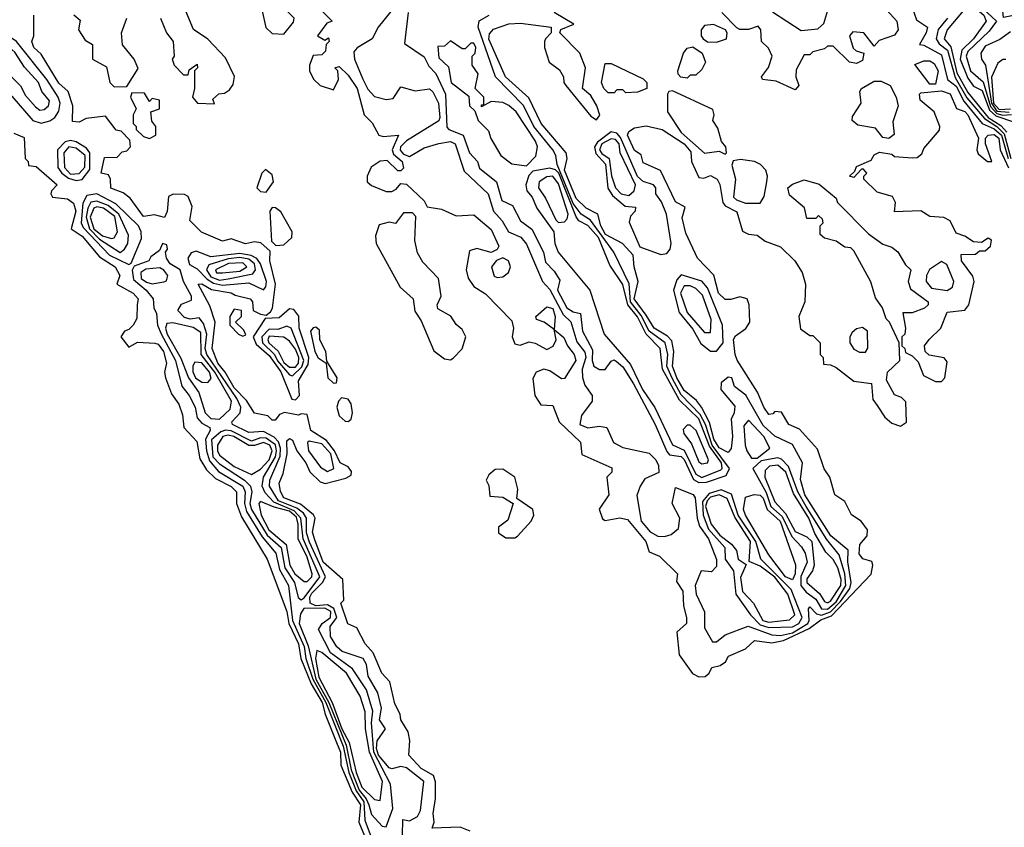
# Model space of a CAD drawing. Extents: x 2889633 to 3052318, y 540750 to 918690.
# Tile 622 of 656: x 2972011 to 2975380, y 855848 to 858610. Entities that reach past the tile are written whole.
import ezdxf

# ---------------------------------------------------------------- set-up
doc = ezdxf.new("R2010")
doc.units = 0

msp = doc.modelspace()

# ---------------------------------------------------------------- linework, layer by layer
at = {"layer": '0CON02XD'}
for points in [[(2975389.5, 858730.5), (2975360, 858715), (2975315, 858692.4), (2975287.5, 858665), (2975287.8, 858645), (2975310.6, 858625), (2975318.6, 858605), (2975274.4, 858545), (2975234.6, 858505.4), (2975229.6, 858475), (2975255, 858410.6), (2975275, 858382.9), (2975305, 858367.5), (2975330.1, 858300.1), (2975351.2, 858281.2), (2975415, 858260)], [(2975406.4, 858623.6), (2975377, 858617), (2975371.8, 858671.8), (2975362.5, 858687.5), (2975335, 858690.3), (2975315, 858680), (2975302.3, 858665), (2975307.4, 858647.4), (2975353.3, 858605), (2975328.9, 858571.1), (2975255, 858501.2), (2975250, 858485), (2975264.3, 858435), (2975307.9, 858397.9), (2975332.6, 858312.6), (2975355, 858288.7), (2975375, 858283.4), (2975404.4, 858285.6)], [(2972915, 858560), (2972948.3, 858601.7), (2972950, 858615), (2972895, 858670), (2972877, 858673), (2972850, 858665), (2972842.5, 858655), (2972842.5, 858635), (2972853, 858583), (2972875, 858562.5), (2972915, 858560)], [(2973030, 858655), (2973080, 858605), (2973061.7, 858598.3), (2973030, 858555), (2973055, 858540), (2973068.3, 858548.3), (2973070, 858535), (2973060, 858525), (2973057.5, 858502.5), (2973045, 858490), (2973015, 858487.5), (2973002.5, 858455), (2973002.5, 858435), (2973017, 858407), (2973040, 858385), (2973085, 858370), (2973102.5, 858405), (2973100, 858435), (2973090, 858445), (2973105, 858450), (2973135, 858420), (2973166, 858375), (2973190, 858285), (2973217.3, 858257.3), (2973240, 858215), (2973255, 858210), (2973307.5, 858215), (2973285.7, 858165), (2973290.3, 858150.3), (2973320, 858125), (2973325, 858102.5), (2973315, 858093.3), (2973305, 858093.3), (2973268.6, 858128.6), (2973245, 858125.8), (2973214.2, 858105.8), (2973200, 858075), (2973200, 858055), (2973215, 858042.5), (2973265, 858022.5), (2973285, 858022.5), (2973300, 858030), (2973315, 858050), (2973335, 858047.5), (2973395, 857990), (2973405, 857970), (2973455, 857962.5), (2973505, 857939.2), (2973565, 857942.5), (2973625, 857892.5), (2973651.2, 857835), (2973645.6, 857824.4), (2973625, 857814.2), (2973575, 857827.1), (2973550.6, 857819.4), (2973539.2, 857755), (2973545.9, 857725.9), (2973565, 857697.5), (2973605, 857672.5), (2973695, 857580), (2973700.8, 857555), (2973696, 857525), (2973705, 857501.2), (2973723.6, 857496.4), (2973755, 857508), (2973775, 857504.2), (2973815, 857482), (2973836.5, 857493.5), (2973846.7, 857515), (2973840, 857550), (2973806.1, 857576.1), (2973780, 857585), (2973777.5, 857595), (2973815, 857627.5), (2973835, 857622.5), (2973843.8, 857595), (2973840, 857550), (2973873.6, 857523.6), (2973886, 857495), (2973908.8, 857465), (2973914, 857445), (2973875, 857383.3), (2973865, 857381.2), (2973825, 857408.6), (2973805, 857414.4), (2973778, 857405), (2973767.6, 857382.4), (2973774.2, 857324.2), (2973795, 857292.5), (2973835, 857290), (2973856.7, 857235), (2973930, 857165), (2973935, 857122.5), (2974037, 857077), (2974037, 857063), (2974020, 857045), (2974026.7, 856985), (2973993.6, 856936.4), (2974005, 856902.5), (2974015, 856896.7), (2974065, 856905.8), (2974090.5, 856900.5), (2974153.3, 856825), (2974165, 856790), (2974200, 856775), (2974262.5, 856715), (2974258.3, 856688.3), (2974280, 856655), (2974282.5, 856605), (2974292.5, 856565), (2974292.5, 856545), (2974260, 856515), (2974268.3, 856438.3), (2974313.6, 856373.6), (2974335, 856362.5), (2974356.2, 856363.8), (2974370, 856375), (2974380, 856395), (2974408.3, 856401.7), (2974425.9, 856414.1), (2974437, 856433), (2974495, 856458.8), (2974525, 856486.7), (2974585, 856479.4), (2974625, 856486.5), (2974712.5, 856527.5), (2974752.9, 856557.1), (2974788.9, 856571.1), (2974925, 856713.3), (2974930, 856745), (2974927.5, 856757.5), (2974896.4, 856766.4), (2974883.8, 856783.8), (2974885.8, 856815), (2974910.8, 856845), (2974912.5, 856865), (2974890, 856895), (2974857, 856917), (2974835, 856962.5), (2974800, 856985), (2974783.3, 857045), (2974764.1, 857074.1), (2974740.7, 857140.7), (2974679.3, 857209.3), (2974642.5, 857225), (2974618.3, 857268.3), (2974595, 857270), (2974588.3, 857261.7), (2974575, 857260), (2974557.5, 857285), (2974536.2, 857336.2), (2974466.1, 857446.1), (2974458.8, 857465), (2974454.1, 857515.9), (2974460.7, 857529.3), (2974496.4, 857553.6), (2974510, 857575), (2974507.5, 857635), (2974500, 857655), (2974475, 857662.5), (2974445, 857652.5), (2974425, 857653.3), (2974402, 857675)], [(2974587, 858637), (2974685, 858573.3), (2974741.7, 858578.3), (2974763, 858597), (2974783.3, 858665)], [(2974966.7, 858655), (2975012.5, 858605), (2975016.7, 858575), (2975005, 858557.5), (2974951.7, 858538.3), (2974935, 858520), (2974900, 858565), (2974861.7, 858568.3), (2974850, 858555), (2974863, 858513), (2974873, 858503), (2974900, 858495), (2974895, 858470), (2974875, 858460), (2974850, 858465), (2974795, 858520), (2974775, 858520), (2974765, 858510), (2974725, 858500), (2974715, 858490), (2974695, 858490), (2974668.3, 858438.3), (2974667.5, 858415), (2974677.5, 858385), (2974665, 858370)], [(2975063.8, 858655), (2975079.5, 858609.5), (2975117.5, 858585), (2975113.3, 858565), (2975090, 858525), (2975105, 858522.5), (2975165, 858490), (2975185.7, 858405.7), (2975215, 858382.5), (2975241.3, 858331.3), (2975304.5, 858254.5), (2975345, 858236.8), (2975370.7, 858215), (2975393.5, 858135)], [(2973552.5, 855835), (2973518.3, 855848.3), (2973422.5, 855845), (2973430, 855865), (2973426.2, 855895), (2973433.6, 855946.4), (2973433.6, 856003.6), (2973426.7, 856025), (2973385, 856048.8), (2973342.5, 856095), (2973346.2, 856145), (2973340.8, 856175), (2973316, 856215), (2973313.3, 856235), (2973295, 856270), (2973277.5, 856345), (2973250, 856375), (2973221.2, 856445), (2973193.3, 856475), (2973165, 856530), (2973133.8, 856543.8), (2973110, 856615), (2973120, 856625), (2973117.5, 856695), (2973050, 856755), (2973020.7, 856830.7), (2973013, 856857), (2973022, 856905), (2973016.8, 856916.8), (2972972.7, 856952.7), (2972915, 856974.4), (2972903.6, 856996.4), (2972898.8, 857025), (2972912.3, 857057.7), (2972926.2, 857125), (2972925, 857170), (2972935, 857177.5), (2972945, 857172.5), (2972960, 857135), (2972990, 857095), (2973003.9, 857063.9), (2973039.3, 857029.3), (2973056.1, 857023.9), (2973127.5, 857042.5), (2973145, 857052.5), (2973146.2, 857065), (2973135, 857081.2), (2973108, 857095), (2973088.9, 857135), (2973060.9, 857170.9), (2973008, 857205), (2972995, 857260), (2972975, 857262.5), (2972965, 857257.5), (2972917, 857267), (2972900.7, 857259.3), (2972885, 857240), (2972875, 857240), (2972860, 857255), (2972815, 857263.8), (2972787.4, 857307.4), (2972745, 857351.4), (2972714.7, 857404.7), (2972689.5, 857435), (2972670, 857485), (2972680, 857575), (2972661.7, 857631.7), (2972622.5, 857705), (2972635, 857706.2), (2972667.5, 857687.5), (2972735, 857676.2), (2972748.3, 857668.3), (2972800, 857655), (2972807.5, 857645), (2972810, 857615), (2972835, 857602.5), (2972855, 857600), (2972869.3, 857610.7), (2972876.4, 857623.6), (2972886.2, 857705), (2972867.5, 857785), (2972868.3, 857818.3), (2972837, 857847), (2972815, 857850), (2972783.9, 857843.9), (2972735, 857860), (2972705, 857852.5), (2972633, 857883), (2972593, 857923), (2972601.7, 857971.7), (2972587.5, 858005), (2972575, 858012.5), (2972537, 858013), (2972520, 858005), (2972516.4, 857953.6), (2972507, 857933), (2972473, 857943), (2972435, 857937.5), (2972389.3, 857999.3), (2972365, 858017.5), (2972323.6, 858033.6), (2972322.5, 858065), (2972315, 858080), (2972290, 858085), (2972301.7, 858138.3), (2972345, 858140), (2972361.7, 858158.3), (2972378.3, 858161.7), (2972390, 858175), (2972388.3, 858198.3), (2972358.3, 858228.3), (2972341.7, 858231.7), (2972305, 858280), (2972238.3, 858271.7), (2972215, 858260), (2972191.7, 858261.7), (2972193.3, 858315), (2972176.7, 858365), (2972145, 858393.3), (2972085, 858492.5), (2972060, 858515), (2972052.5, 858535), (2972060, 858555), (2972060, 858625)], [(2972197, 858627), (2972218.3, 858608.3), (2972212.5, 858575), (2972235, 858540), (2972260, 858525), (2972260, 858475), (2972308.3, 858448.3), (2972320, 858395), (2972335, 858380), (2972378.3, 858381.7), (2972417, 858443), (2972403.3, 858475), (2972363.6, 858523.6), (2972360, 858565), (2972377.5, 858615)], [(2972493.3, 858615), (2972513.8, 858565), (2972536.2, 858535), (2972540, 858485), (2972532.5, 858475), (2972540, 858455), (2972571.7, 858421.7), (2972588.3, 858421.7), (2972591.7, 858438.3), (2972618.3, 858458.3), (2972620, 858445), (2972610, 858435), (2972610, 858375), (2972602.5, 858345), (2972620, 858325), (2972678.3, 858321.7), (2972671.7, 858338.3), (2972693, 858357), (2972711.7, 858358.3), (2972729.3, 858370.7), (2972741.7, 858388.3), (2972746.1, 858416.1), (2972715, 858480), (2972655, 858543.3), (2972606.2, 858576.2), (2972579.3, 858639.3)], [(2973281.7, 858638.3), (2973237.5, 858585), (2973217.5, 858545), (2973165.9, 858514.1), (2973155, 858500), (2973157.1, 858475), (2973185, 858406.7), (2973202.4, 858372.4), (2973225, 858347.5), (2973265, 858336.7), (2973289.3, 858340.7), (2973315, 858380), (2973365, 858366.7), (2973413, 858373), (2973425, 858363.3), (2973444.2, 858325), (2973449.4, 858275), (2973445, 858264.2), (2973334.6, 858195.4), (2973314.6, 858175.4), (2973313.6, 858163.6), (2973325, 858150), (2973345, 858142.5), (2973395, 858171.4), (2973445, 858187.1), (2973485, 858193.8), (2973501.2, 858185), (2973531.7, 858091.7), (2973613.8, 858015), (2973632.5, 857955), (2973662.3, 857922.3), (2973683.3, 857885), (2973725.8, 857865.8), (2973745, 857842.5), (2973800, 857715), (2973825, 857687.5), (2973871.2, 857601.2), (2973896.6, 857576.6), (2973918.1, 857508.1), (2973945, 857473.3), (2973948.1, 857455), (2973936, 857415), (2973936.7, 857386.7), (2973945, 857360), (2973970, 857325), (2973970, 857305), (2973933.9, 857256.1), (2973927.5, 857225), (2973955, 857213.8), (2973995, 857220), (2974020, 857215), (2974043.6, 857163.6), (2974075, 857146.7), (2974165, 857127.5), (2974187.5, 857105), (2974197.5, 857085), (2974198.3, 857061.7), (2974150.5, 857039.5), (2974134, 857015), (2974123, 856983), (2974138, 856895), (2974168.3, 856858.3), (2974195, 856844), (2974217.7, 856842.3), (2974240.7, 856849.3), (2974265, 856870), (2974270, 856905), (2974243.3, 856955), (2974255, 857010), (2974316.2, 856986.2), (2974322.5, 856975), (2974329.2, 856905), (2974337.9, 856877.9), (2974368, 856835), (2974396, 856764), (2974395, 856740), (2974378.3, 856721.7), (2974342.5, 856725), (2974322, 856675), (2974326, 856645), (2974354.2, 856585), (2974355, 856530), (2974381.7, 856481.7), (2974395, 856482.5), (2974425, 856506.2), (2974504.1, 856535.9), (2974585, 856505.7), (2974615, 856504.4), (2974655, 856513.2), (2974708.1, 856545), (2974712.9, 856555), (2974710, 856595), (2974715, 856602.5), (2974737.9, 856577.9), (2974755, 856573.8), (2974785.6, 856584.4), (2974820.2, 856619.8), (2974851.5, 856665), (2974856.7, 856685), (2974844.4, 856755.6), (2974845.8, 856795.8), (2974787.1, 856845), (2974697.8, 856985), (2974682.7, 857037.3), (2974690, 857095), (2974655, 857157.5), (2974595, 857186.2), (2974555, 857222.5), (2974495.6, 857325.6), (2974457.5, 857355), (2974447.5, 857385), (2974435, 857387.5), (2974411.7, 857368.3), (2974410, 857345), (2974458.3, 857288.3), (2974456.2, 857265), (2974446.1, 857243.9), (2974450.8, 857185), (2974446.1, 857143.9), (2974435, 857130), (2974405, 857145.8), (2974386.9, 857175), (2974371.9, 857231.9), (2974344.6, 857284.6), (2974327.6, 857307.6), (2974285, 857341.4), (2974259.5, 857385), (2974244.5, 857425), (2974250, 857475), (2974242.1, 857512.1), (2974227.5, 857527.5), (2974182.5, 857555), (2974155, 857600), (2974113.8, 857655), (2974128, 857715), (2974113.8, 857765), (2974110, 857805), (2974074.1, 857844.1), (2974015.8, 857875), (2973999.2, 857905), (2973990, 857945), (2973950, 857965), (2973915, 857998.8), (2973875.6, 858095), (2973884, 858135), (2973881.2, 858155), (2973796, 858255), (2973753, 858343), (2973674, 858415), (2973616.7, 858543.3), (2973618.3, 858561.7), (2973632.7, 858577.3), (2973685, 858595.8), (2973725, 858598), (2973830, 858585), (2973830, 858565), (2973810, 858545), (2973807.5, 858535), (2973807.5, 858515), (2973823.3, 858465), (2973858, 858438), (2973872.5, 858415), (2973873.3, 858395), (2973880, 858385), (2973965, 858280), (2973985, 858267.5), (2973996.2, 858283.8), (2973986.2, 858315), (2973965, 858351.2), (2973937.5, 858375), (2973947.5, 858445), (2973927.5, 858495), (2973860, 858565), (2973863, 858577), (2973907.5, 858595), (2973840, 858635)], [(2973340, 858635), (2973328.3, 858528.3), (2973395, 858482.5), (2973411.2, 858451.2), (2973435.6, 858425.6), (2973468, 858355), (2973473, 858243), (2973480, 858235), (2973528.8, 858215), (2973550, 858155), (2973577.5, 858125), (2973585, 858102.5), (2973643.3, 858055), (2973661.2, 857991.2), (2973697.5, 857975), (2973725, 857922.5), (2973764.1, 857894.1), (2973803.8, 857815), (2973810.3, 857780.3), (2973840.5, 857750.5), (2973859.5, 857719.5), (2973851.4, 857685), (2973882.9, 857625), (2973905, 857611.2), (2973930, 857605), (2973936.7, 857545), (2973971.4, 857481.4), (2973970, 857445), (2973975.6, 857425.6), (2973995, 857413.8), (2974015, 857413.8), (2974035, 857442.5), (2974045, 857446.7), (2974051.7, 857441.7), (2974075, 857423.3), (2974111.4, 857365), (2974185.4, 857225.4), (2974225, 857133.3), (2974235, 857122), (2974275, 857115.8), (2974285, 857106), (2974316.9, 857036.9), (2974335, 857026.7), (2974361.8, 857028.2), (2974428.6, 857051.4), (2974440, 857075), (2974380.9, 857155), (2974358.2, 857225), (2974339.8, 857259.8), (2974275, 857326.9), (2974243.9, 857383.9), (2974225.5, 857425), (2974229.5, 857465), (2974220, 857505), (2974165.6, 857545), (2974138.3, 857598.3), (2974100.8, 857645), (2974096.5, 857706.5), (2974044, 857815), (2973964.6, 857924.6), (2973932.5, 857945), (2973905, 857981.9), (2973850, 858115), (2973845.8, 858145), (2973835.8, 858165), (2973770, 858245), (2973735, 858316), (2973639.2, 858415), (2973580, 858585), (2973584, 858606), (2973617.5, 858625)], [(2974665, 858370), (2974599.3, 858399.3), (2974552.5, 858405), (2974550, 858415), (2974573.6, 858446.4), (2974586.2, 858485), (2974573, 858513), (2974550, 858535), (2974547.5, 858575), (2974537.5, 858587.5), (2974505, 858576.2), (2974475, 858576.2), (2974465, 858582), (2974413.3, 858635)], [(2975239.5, 858640.5), (2975184.2, 858575), (2975174.4, 858545), (2975196.7, 858516.7), (2975218.3, 858428.3), (2975255, 858361.1), (2975325.2, 858275.2), (2975368.5, 858248.5), (2975389.1, 858225)], [(2974395, 858533.3), (2974430, 858545), (2974432.5, 858565), (2974426.2, 858575), (2974385, 858593.3), (2974355, 858590), (2974343.3, 858575), (2974343.3, 858555), (2974350, 858545), (2974365, 858533.8), (2974395, 858533.3)], [(2975185.8, 858615), (2975153.6, 858576.4), (2975147.1, 858545), (2975157.3, 858527.3), (2975185.3, 858505.3), (2975211.8, 858411.8), (2975252.4, 858342.4), (2975312.4, 858272.4), (2975355, 858244.6), (2975379.8, 858219.8), (2975402.6, 858135)], [(2972085, 858255.7), (2972115, 858264), (2972131.2, 858275), (2972145, 858297.5), (2972150, 858325), (2972142.9, 858345), (2972104.3, 858405), (2972000, 858535), (2971955, 858566.2), (2971923.9, 858566.1), (2971900, 858545), (2971886.4, 858513.6), (2971905, 858400), (2971985, 858348.8), (2972056.7, 858265), (2972085, 858255.7)], [(2975401.7, 858568.3), (2975365, 858542.5), (2975315, 858520), (2975300, 858495), (2975302.5, 858475), (2975316.2, 858455), (2975335.9, 858325), (2975355, 858297.5), (2975396.6, 858293.4)], [(2972080.7, 858300.7), (2972095, 858303.3), (2972110, 858315), (2972113, 858333), (2972086.7, 858365), (2972076.2, 858395), (2972027.7, 858447.7), (2971995, 858498.8), (2971975, 858516), (2971955, 858517.5), (2971946.7, 858495), (2971983.8, 858415), (2972014.1, 858384.1), (2972031.2, 858351.2), (2972065, 858312.5), (2972080.7, 858300.7)], [(2973745, 858110), (2973777, 858143), (2973782.5, 858175), (2973776.7, 858195), (2973710, 858295), (2973685, 858316.7), (2973665, 858326.7), (2973625, 858330), (2973591.7, 858311.7), (2973591.7, 858318.3), (2973600, 858320), (2973600, 858345), (2973570, 858375), (2973580, 858425), (2973560, 858455), (2973560, 858485), (2973570, 858495), (2973572.5, 858515), (2973565, 858530), (2973555, 858530), (2973535, 858510), (2973525, 858510), (2973485, 858537.5), (2973465, 858520), (2973441.7, 858518.3), (2973445, 858480), (2973478.8, 858448.8), (2973487.5, 858395), (2973548.3, 858348.3), (2973550, 858315), (2973568.3, 858298.3), (2973580, 858265), (2973615, 858230), (2973623.3, 858203.3), (2973657.5, 858145), (2973695, 858117.5), (2973745, 858110)], [(2974295, 858410), (2974273.6, 858413.6), (2974263.8, 858423.8), (2974263.3, 858435), (2974282.5, 858495), (2974295, 858512.5), (2974315, 858516.7), (2974346.7, 858495), (2974357.5, 858465), (2974345, 858440), (2974325, 858420), (2974305, 858420), (2974295, 858410)], [(2974085, 858360), (2974075, 858370), (2974055, 858370), (2974045, 858360), (2974025, 858360), (2974010, 858375), (2974002.5, 858395), (2974015, 858460), (2974035, 858460), (2974145, 858407.5), (2974157.5, 858395), (2974157.5, 858375), (2974125, 858362.5), (2974085, 858360)], [(2975145, 858390), (2975125, 858390), (2975073.6, 858456.4), (2975105, 858468.8), (2975125, 858468.8), (2975139.7, 858459.7), (2975154, 858435), (2975145, 858390)], [(2975385, 858473.8), (2975375, 858473.8), (2975358.3, 858461.7), (2975336.2, 858413.8), (2975343, 858325), (2975362.8, 858302.8), (2975401.1, 858305)], [(2974985, 858203.3), (2974965, 858207.5), (2974939.5, 858239.5), (2974879.5, 858249.5), (2974860, 858265), (2974860.8, 858279.2), (2974890, 858325), (2974886.2, 858365), (2974891.2, 858375), (2974935, 858400), (2974959.3, 858399.3), (2974990, 858385), (2975010, 858345), (2975016.7, 858315), (2974999.3, 858260.7), (2975003, 858217), (2974985, 858203.3)], [(2972455, 858203.3), (2972477.5, 858215), (2972477.5, 858245), (2972463, 858263), (2972460, 858295), (2972490, 858305), (2972490, 858335), (2972465, 858340), (2972455, 858330), (2972438.3, 858358.3), (2972395, 858360), (2972390, 858345), (2972410, 858305), (2972400, 858285), (2972400, 858255), (2972410, 858245), (2972410, 858235), (2972435, 858210), (2972455, 858203.3)], [(2974402, 857675), (2974386.1, 857736.1), (2974330, 857795), (2974290.5, 857880.5), (2974277.5, 857932.5), (2974288.3, 857968.3), (2974255, 857987.5), (2974203.9, 858093.9), (2974145, 858120), (2974138.3, 858148.3), (2974115, 858162.5), (2974091.2, 858215), (2974095, 858227.5), (2974115, 858240), (2974155, 858246.7), (2974210, 858235), (2974285, 858185.7), (2974307.6, 858157.6), (2974310, 858125), (2974335, 858070), (2974351.7, 858068.3), (2974375, 858077.5), (2974397.5, 858065), (2974406.4, 858046.4), (2974416.7, 857985), (2974425, 857973.3), (2974465, 857952.5), (2974485, 857886.7), (2974505, 857876.7), (2974535, 857873.3), (2974562.5, 857852.5), (2974615, 857833.3), (2974663.3, 857785), (2974688.8, 857745), (2974700, 857705), (2974697.5, 857645), (2974676.7, 857595), (2974683, 857553), (2974715, 857530), (2974725, 857530), (2974750, 857505), (2974750, 857465), (2974760, 857455), (2974761.7, 857431.7), (2974785, 857430), (2974805, 857420), (2974865, 857373.3), (2974925.9, 857365.9), (2974930.7, 857310.7), (2974945, 857290), (2974971.2, 857251.2), (2974995, 857230), (2975025, 857220), (2975046, 857234), (2975043.3, 857303.3), (2975028.3, 857318.3), (2975005, 857327.5), (2974977, 857377), (2974980, 857405), (2975022.5, 857445), (2975020, 857505), (2974987.5, 857575), (2974976.4, 857586.4), (2974963.3, 857625), (2974939.3, 857659.3), (2974923.6, 857713.6), (2974865, 857820), (2974855, 857830), (2974835, 857832.5), (2974805, 857852.5), (2974765, 857862.5), (2974750, 857875), (2974750, 857905), (2974760, 857915), (2974758.3, 857928.3), (2974745, 857940), (2974735, 857930), (2974705, 857930), (2974697, 857967), (2974645, 858010), (2974640, 858035), (2974655, 858047.5), (2974695, 858062.5), (2974747, 858047), (2974805, 858000), (2974810, 857985), (2974915, 857877.5), (2974965, 857842.5), (2974995, 857832.5), (2975016.4, 857816.4), (2975041.7, 857771.7), (2975060, 857755), (2975051.2, 857715), (2975059.5, 857689.5), (2975120, 857645), (2975120, 857635), (2975107, 857623), (2975065, 857607.5), (2975033, 857607), (2975042.5, 857555), (2975040, 857535), (2975030, 857525), (2975030, 857495), (2975040, 857485), (2975041.7, 857471.7), (2975065, 857460), (2975085, 857440), (2975103.6, 857393.6), (2975145, 857372.5), (2975165, 857372.5), (2975176.7, 857385), (2975185, 857440), (2975175, 857453.3), (2975123, 857463), (2975110, 857475), (2975107.5, 857495), (2975123.6, 857516.4), (2975163.3, 857555), (2975185, 857610), (2975245, 857616.7), (2975258.8, 857635), (2975276.7, 857715), (2975272.5, 857732.5), (2975233.8, 857785), (2975233, 857807), (2975281.7, 857808.3), (2975295, 857820), (2975315, 857820), (2975332.5, 857835), (2975335.9, 857855.9), (2975325, 857862.5), (2975301.7, 857848.3), (2975275, 857850), (2975245, 857870), (2975215, 857880), (2975195, 857922.5), (2975173, 857933), (2975125, 857936.7), (2975095, 857956), (2975005, 857952.5), (2975007.5, 857985), (2974997.5, 858005), (2974945, 858020), (2974900, 858065), (2974900, 858075), (2974910, 858085), (2974898.3, 858098.3), (2974891.7, 858098.3), (2974865, 858070), (2974850, 858075), (2974868.3, 858091.7), (2974875, 858107.5), (2974925, 858130), (2974935, 858147.5), (2974953.6, 858156.4), (2974995, 858150), (2975005, 858142.5), (2975065, 858137.5), (2975081.7, 858138.3), (2975098.3, 858151.7), (2975105, 858170), (2975158.3, 858231.7), (2975160, 858245), (2975140, 858295), (2975092.5, 858335), (2975090, 858355), (2975095, 858360), (2975165, 858366.7), (2975195, 858356.7), (2975216.7, 858306.7), (2975245, 858296), (2975255.8, 858285), (2975292, 858205), (2975286.2, 858165), (2975291.2, 858151.2), (2975322.5, 858125), (2975337.5, 858125), (2975315.8, 858185), (2975316, 858205), (2975324.5, 858215.5), (2975345, 858217.8), (2975361.1, 858205), (2975365.6, 858165), (2975395, 858103.3)], [(2974425, 858150), (2974430, 858155), (2974427.5, 858175), (2974413, 858193), (2974399.5, 858239.5), (2974382.5, 858265), (2974387.5, 858285), (2974383, 858303), (2974245, 858366.2), (2974232.5, 858365), (2974227.5, 858355), (2974227.5, 858295), (2974274.5, 858224.5), (2974355, 858153.8), (2974405, 858160), (2974425, 858150)], [(2971991.7, 858221.7), (2972027, 858207), (2972030, 858135), (2972040, 858125), (2972041.7, 858111.7), (2972068.3, 858108.3), (2972140, 858045), (2972120, 858025), (2972117.5, 858015), (2972123.6, 858003.6), (2972175, 857997.5), (2972195, 857982.5), (2972204, 857955), (2972187.5, 857895), (2972225, 857870), (2972285, 857798.8), (2972338, 857765), (2972353.8, 857735), (2972343.8, 857705), (2972400, 857675), (2972416.2, 857655), (2972413.6, 857636.4), (2972411.7, 857588.3), (2972400, 857565), (2972385, 857550), (2972370, 857545), (2972357.5, 857525), (2972385, 857490), (2972415, 857507.5), (2972473.6, 857503.6), (2972485, 857500), (2972503.8, 857475), (2972513.8, 857435), (2972506.7, 857405), (2972510, 857385), (2972530.3, 857330.3), (2972556.2, 857295), (2972568.3, 857258.3), (2972572.5, 857215), (2972617.7, 857167.7), (2972627.7, 857107.7), (2972650.9, 857070.9), (2972680.9, 857040.9), (2972735, 857013.3), (2972753.3, 856995), (2972753.3, 856955), (2972770, 856910), (2972858, 856765), (2972925, 856586.2), (2972932.7, 856545), (2972965.5, 856475), (2972973.3, 856425), (2973009.2, 856339.1), (2973046.6, 856275), (2973056.2, 856235), (2973095, 856138)], [(2974205, 857807.5), (2974225, 857810), (2974237.5, 857825), (2974240, 857845), (2974224, 857945), (2974207.1, 857987.1), (2974187.5, 858015), (2974187.5, 858035), (2974180, 858045), (2974145, 858056.2), (2974125, 858074.2), (2974067.1, 858207.1), (2974055, 858222.5), (2974035, 858226.2), (2973988.5, 858191.5), (2973978.5, 858175), (2973982.5, 858152.5), (2974015.4, 858115.4), (2974023.5, 858033.5), (2974039.3, 858009.3), (2974082.7, 857972.7), (2974118.3, 857968.3), (2974117.5, 857955), (2974101.7, 857938.3), (2974097, 857917), (2974133.3, 857833.3), (2974205, 857807.5)], [(2972205, 858060.6), (2972225, 858064), (2972251.8, 858098.2), (2972251.5, 858155), (2972240.4, 858170.4), (2972205, 858192.2), (2972185, 858196.9), (2972167.3, 858192.7), (2972140.8, 858165), (2972141.9, 858105), (2972155.7, 858085), (2972178.4, 858068.4), (2972205, 858060.6)], [(2974095, 858009.2), (2974114, 858025), (2974118.1, 858045), (2974065.6, 858155), (2974062.1, 858185), (2974050.2, 858200.2), (2974035, 858202.9), (2974003.5, 858185), (2973995.5, 858165), (2974002.8, 858152.7), (2974027.8, 858135), (2974036.2, 858076.2), (2974050, 858035), (2974068.8, 858015), (2974095, 858009.2)], [(2972185, 858082.1), (2972215, 858083.5), (2972234.6, 858105.4), (2972235.5, 858145), (2972205, 858170.6), (2972180, 858175), (2972162.2, 858155), (2972164.5, 858105), (2972185, 858082.1)], [(2974495, 857982), (2974545, 857982.5), (2974558.8, 858005), (2974567.5, 858055), (2974570, 858075), (2974564, 858095), (2974546.2, 858115), (2974525.5, 858125.5), (2974478, 858132), (2974453, 858127), (2974447.5, 858112.5), (2974460.8, 858065), (2974453.5, 858003.5), (2974463.5, 857993.5), (2974495, 857982)], [(2972855, 858020), (2972880, 858055), (2972875, 858080), (2972852.5, 858097.5), (2972840, 858085), (2972822.5, 858035), (2972835, 858022.5), (2972855, 858020)], [(2974345, 857044.5), (2974409.8, 857070.2), (2974414.5, 857075.5), (2974412.5, 857095), (2974371.3, 857151.3), (2974334.6, 857245), (2974269.3, 857309.3), (2974210.5, 857415), (2974202.5, 857485), (2974154.7, 857534.7), (2974125, 857594.3), (2974092, 857635), (2974074.6, 857704.6), (2974030.7, 857770.7), (2973991.3, 857865), (2973955, 857906.7), (2973925, 857922.5), (2973915, 857935.8), (2973855.5, 858085.5), (2973845, 858097.1), (2973825, 858102.7), (2973767.5, 858092.5), (2973753, 858077), (2973743.3, 858045), (2973746, 858025), (2973765, 858002.5), (2973781.2, 857965), (2973838.8, 857885), (2973842.5, 857845), (2973854, 857815), (2973962, 857685), (2974010.8, 857535), (2974101.1, 857431.1), (2974142.2, 857345), (2974185, 857283.8), (2974245, 857156.2), (2974285, 857138.1), (2974325, 857055.7), (2974345, 857044.5)], [(2973855, 857916.9), (2973875, 857918.9), (2973885, 857928.6), (2973887.5, 857945), (2973855, 858048.1), (2973835, 858074.6), (2973815, 858073.1), (2973789.1, 858055), (2973786.4, 858035), (2973809.9, 857999.9), (2973845.3, 857925.3), (2973855, 857916.9)], [(2972385, 857772.5), (2972392.5, 857777.5), (2972428.6, 857861.4), (2972427.5, 857885), (2972417.5, 857905), (2972340.4, 857980.4), (2972275, 858014.3), (2972241.3, 858008.7), (2972227.8, 857982.2), (2972222.2, 857915), (2972228.8, 857898.8), (2972319.2, 857805), (2972385, 857772.5)], [(2972355, 857814.2), (2972370, 857825), (2972381.2, 857845), (2972383.6, 857873.6), (2972350.5, 857945), (2972314.1, 857974.1), (2972275, 857988.9), (2972255, 857985.7), (2972244, 857966), (2972239.3, 857935), (2972250, 857895), (2972285, 857859.1), (2972355, 857814.2)], [(2972325, 857861.4), (2972335, 857864), (2972345.6, 857884.4), (2972336.4, 857936.4), (2972298, 857965), (2972275, 857969.5), (2972265, 857965.6), (2972252.7, 857935), (2972264.6, 857895), (2972295, 857870.4), (2972325, 857861.4)], [(2972888.3, 857838.3), (2972915, 857840), (2972942.5, 857865), (2972943.3, 857885), (2972905, 857952.5), (2972887, 857967), (2972875, 857967.5), (2972867.5, 857955), (2972873, 857853), (2972888.3, 857838.3)], [(2973485, 857446.7), (2973495, 857452.5), (2973525.7, 857484.3), (2973538, 857525), (2973525, 857550), (2973505, 857567.5), (2973486.4, 857596.4), (2973441.7, 857621.7), (2973440, 857635), (2973453.3, 857665), (2973443.8, 857725), (2973390.7, 857780.7), (2973373, 857813), (2973363.3, 857855), (2973367, 857937), (2973355, 857950), (2973325, 857950), (2973297, 857913), (2973275, 857917.5), (2973241.7, 857908.3), (2973229.3, 857870.7), (2973231.2, 857845), (2973313.3, 857695), (2973357.5, 857655), (2973363.6, 857613.6), (2973385, 857580), (2973428, 857478), (2973465, 857450), (2973485, 857446.7)], [(2973320, 855765), (2973322.5, 855875), (2973345, 855870), (2973372.5, 855885), (2973383.3, 855905), (2973394.1, 856004.1), (2973335, 856051.2), (2973315, 856056), (2973285, 856048), (2973275, 856050.8), (2973239.3, 856095), (2973232.6, 856117.4), (2973235, 856143.3), (2973262.5, 856185), (2973242.5, 856215), (2973249.2, 856255), (2973237.3, 856307.3), (2973204, 856365), (2973198, 856405), (2973186.2, 856425), (2973115, 856448.8), (2973096.7, 856465), (2973075, 856500), (2973074.2, 856535), (2973096.7, 856565), (2973086.3, 856596.3), (2973065, 856608.9), (2973025, 856605.9), (2973005.5, 856615), (2973004.5, 856634.5), (2973011.3, 856648.7), (2973047.8, 856685), (2973058.1, 856705), (2973003, 856823), (2972993.1, 856855), (2972992.2, 856905), (2972982.7, 856922.7), (2972959.2, 856939.2), (2972896.9, 856965), (2972865.6, 857015), (2972867.1, 857035), (2972902.7, 857117.3), (2972903.9, 857145), (2972896.6, 857166.6), (2972882.6, 857182.6), (2972845, 857201.9), (2972795, 857198), (2972740, 857225), (2972737.5, 857235), (2972766.2, 857265), (2972767.5, 857285), (2972754.4, 857315), (2972651.8, 857465), (2972646.4, 857485), (2972651.8, 857535), (2972640.8, 857570.8), (2972625, 857590), (2972595, 857586.2), (2972575, 857591.2), (2972552.5, 857615), (2972565, 857637.5), (2972598.8, 857651.2), (2972598.8, 857665), (2972572, 857715), (2972560, 857755), (2972526.7, 857775), (2972513.8, 857795), (2972510, 857815), (2972517.5, 857825), (2972515, 857840), (2972500, 857845), (2972489.3, 857820.7), (2972460.5, 857799.5), (2972453.3, 857785), (2972402.5, 857767.5), (2972396.2, 857753.8), (2972401.1, 857721.1), (2972443.8, 857685), (2972467.5, 857655), (2972470, 857625), (2972480, 857605), (2972482.5, 857565), (2972495.4, 857535.4), (2972544.4, 857445), (2972566.7, 857356.7), (2972591.2, 857325), (2972611.2, 857285), (2972618.8, 857248.8), (2972635, 857230), (2972662.5, 857215), (2972663.3, 857205), (2972647.5, 857175), (2972650, 857135), (2972660.9, 857100.9), (2972692, 857065), (2972774.3, 857015), (2972783.3, 856995), (2972780, 856955), (2972787.6, 856927.6), (2972841.2, 856841.2), (2972887.5, 856785), (2972899.8, 856729.8), (2972930.8, 856675), (2972944.7, 856554.7), (2972985, 856466), (2972990, 856425), (2973014.1, 856354.1), (2973058.4, 856275), (2973117.8, 856125), (2973137.1, 856035), (2973162.2, 855972.2), (2973189.3, 855935), (2973192.6, 855872.6), (2973217.3, 855805)], [(2972845, 857686.2), (2972854.1, 857695.9), (2972855.6, 857715), (2972835.4, 857775.4), (2972823.1, 857793.1), (2972803.4, 857803.4), (2972765, 857810.8), (2972665, 857799.2), (2972615, 857818.8), (2972597.7, 857812.3), (2972586.2, 857795), (2972592.5, 857772.5), (2972618.3, 857758.3), (2972652.5, 857722.5), (2972675, 857708.5), (2972705, 857702.1), (2972795, 857710), (2972845, 857686.2)], [(2972695, 857719.1), (2972725, 857723.6), (2972808.9, 857741.1), (2972818.1, 857755), (2972814.4, 857775), (2972795, 857790.8), (2972765, 857796.7), (2972725, 857792.5), (2972658.7, 857771.3), (2972650.6, 857755), (2972665, 857730.9), (2972695, 857719.1)], [(2972705, 857744.2), (2972765, 857750), (2972788.8, 857765), (2972775, 857778.6), (2972725.7, 857775.7), (2972681.2, 857755), (2972685, 857744.2), (2972705, 857744.2)], [(2973645, 857728), (2973665, 857730.8), (2973683.8, 857745), (2973690.8, 857765), (2973683.8, 857785), (2973665, 857796), (2973643.3, 857786.7), (2973626.2, 857765), (2973635, 857733.3), (2973645, 857728)], [(2975185, 857684), (2975203.3, 857695), (2975208, 857715), (2975183.3, 857773.3), (2975165, 857782.5), (2975123.9, 857756.1), (2975113.8, 857735), (2975112.5, 857715), (2975131.4, 857691.4), (2975185, 857684)], [(2972465, 857707.1), (2972505, 857713.3), (2972513.3, 857716.7), (2972518.8, 857735), (2972505, 857753.8), (2972490.9, 857760.9), (2972443.1, 857756.9), (2972425.7, 857745), (2972427.1, 857725), (2972445, 857712.2), (2972465, 857707.1)], [(2974375, 857476.2), (2974395, 857476.7), (2974418, 857505), (2974416, 857565), (2974365, 857693.3), (2974345, 857716), (2974275, 857737.5), (2974260, 857720), (2974248.1, 857685), (2974268.3, 857608.3), (2974315, 857551.2), (2974342.2, 857502.2), (2974375, 857476.2)], [(2974375, 857540), (2974376.9, 857585), (2974347.4, 857667.4), (2974325, 857690.8), (2974305, 857700), (2974285, 857700), (2974271.9, 857675), (2974295, 857608.8), (2974355, 857540), (2974375, 857540)], [(2972775, 857527.5), (2972785, 857532.5), (2972778.3, 857548.3), (2972750, 857575), (2972770, 857595), (2972770, 857615), (2972745, 857620), (2972730, 857595), (2972730, 857565), (2972760, 857535), (2972775, 857527.5)], [(2972955, 857310), (2972968.8, 857325), (2972965.8, 857375), (2972998.8, 857431.2), (2973000.6, 857455), (2972967.5, 857555), (2972965.9, 857595.9), (2972948.8, 857618.8), (2972935, 857621.2), (2972899.5, 857590.5), (2972851.7, 857588.3), (2972810, 857525), (2972820, 857500), (2972865, 857461.9), (2972905, 857405.8), (2972942.5, 857312.5), (2972955, 857310)], [(2972695, 857244.2), (2972731.7, 857278.3), (2972735.6, 857305), (2972679.6, 857405), (2972632.2, 857465), (2972630.6, 857540.6), (2972605, 857557.8), (2972535, 857572.9), (2972515, 857571.2), (2972510.6, 857555), (2972515.6, 857535), (2972562.4, 857452.4), (2972588.9, 857385), (2972624.2, 857335), (2972646, 857265), (2972665, 857246), (2972695, 857244.2)], [(2972945, 857392.5), (2972976.7, 857423.3), (2972983.1, 857445), (2972940, 857555), (2972925, 857562), (2972895, 857550.8), (2972865, 857551.9), (2972839.5, 857525), (2972841.9, 857505), (2972882.7, 857465), (2972893.5, 857443.5), (2972935, 857395.7), (2972945, 857392.5)], [(2973085, 857366.7), (2973095, 857367.5), (2973098, 857385), (2973061.7, 857441.7), (2973059.2, 857475), (2973038, 857515), (2973037.7, 857547.7), (2973025, 857558.8), (2973015, 857556.2), (2973006.7, 857545), (2973021.2, 857475), (2973033, 857453), (2973060, 857435), (2973066.2, 857385), (2973085, 857366.7)], [(2974905, 857472.5), (2974913, 857487), (2974912.5, 857545), (2974895, 857557.5), (2974875, 857552.5), (2974860, 857540), (2974851.2, 857525), (2974852, 857505), (2974865, 857483.3), (2974885, 857472.5), (2974905, 857472.5)], [(2972955, 857421.9), (2972965.4, 857435), (2972966.2, 857455), (2972955, 857482.9), (2972935, 857510), (2972915, 857524.3), (2972865, 857527.1), (2972860, 857515), (2972863.3, 857505), (2972896, 857476), (2972915, 857438.1), (2972935, 857421.9), (2972955, 857421.9)], [(2972655, 857368.8), (2972666.9, 857383.1), (2972661.1, 857405), (2972635, 857436.9), (2972610.8, 857439.2), (2972603.9, 857426.1), (2972604.3, 857405.7), (2972612.9, 857385), (2972635, 857370.8), (2972655, 857368.8)], [(2973135, 857236), (2973145, 857243.3), (2973150, 857265), (2973145, 857296.7), (2973135, 857312), (2973112.9, 857317.1), (2973102, 857305), (2973096.9, 857285), (2973104.3, 857255), (2973125, 857237.1), (2973135, 857236)], [(2974535, 857110), (2974577.5, 857145), (2974557.5, 857185), (2974505, 857240), (2974489.3, 857220.7), (2974493.8, 857155), (2974498.8, 857135), (2974515, 857110), (2974535, 857110)], [(2972975, 856626.2), (2972985, 856633.3), (2973038.5, 856705), (2972981.2, 856835), (2972973.2, 856905), (2972950.7, 856930.7), (2972880.4, 856960.4), (2972851.7, 856991.7), (2972841.4, 857015), (2972845.6, 857045), (2972886.2, 857115), (2972890.4, 857135), (2972886.2, 857156.2), (2972855, 857179.2), (2972835, 857180.5), (2972805, 857169.1), (2972735, 857203.8), (2972715, 857206.4), (2972699.7, 857200.3), (2972667.3, 857172.7), (2972672.7, 857115), (2972695, 857090.6), (2972780.8, 857035), (2972800.8, 857015), (2972805.7, 856995), (2972798.5, 856955), (2972804.5, 856935), (2972857.6, 856847.6), (2972905.6, 856805), (2972918.2, 856735), (2972952.2, 856685), (2972964.4, 856634.4), (2972975, 856626.2)], [(2974345, 857090.6), (2974365, 857094.2), (2974368, 857105), (2974325.5, 857205), (2974305, 857223.8), (2974295, 857223.3), (2974282, 857208), (2974284, 857195), (2974310, 857160), (2974335, 857098), (2974345, 857090.6)], [(2972805, 857054), (2972835, 857072.5), (2972864.4, 857105), (2972875.4, 857135), (2972867.8, 857155), (2972845, 857164.5), (2972815, 857153.8), (2972795, 857153.8), (2972743.8, 857185), (2972725, 857189.5), (2972706, 857185), (2972688, 857155), (2972688, 857135), (2972695, 857121.2), (2972745, 857081.4), (2972805, 857054)], [(2973065, 857064.3), (2973086, 857075), (2973076.4, 857125), (2973045, 857158.9), (2973002, 857168), (2972996.4, 857163.6), (2972999.2, 857135), (2973040.2, 857080.2), (2973065, 857064.3)], [(2974775, 856593.8), (2974805, 856619.5), (2974837.9, 856675), (2974834.6, 856715), (2974815, 856780), (2974772.8, 856832.8), (2974702.3, 856945), (2974673.8, 856995), (2974641.7, 857081.7), (2974617.5, 857107.5), (2974605, 857111.2), (2974548.3, 857101.7), (2974520, 857075), (2974565, 856992.5), (2974581.8, 856945), (2974620.6, 856910.6), (2974652.8, 856842.8), (2974686.8, 856806.8), (2974698.6, 856785), (2974705.5, 856754.5), (2974683.8, 856706.2), (2974684.4, 856674.4), (2974702, 856652), (2974735, 856628), (2974754.7, 856594.7), (2974775, 856593.8)], [(2973705, 856837.5), (2973715, 856843.3), (2973761.2, 856895), (2973770, 856915), (2973766.7, 856935), (2973712.5, 856972.5), (2973716.1, 857003.9), (2973705.9, 857045.9), (2973665, 857072.5), (2973638.3, 857071.7), (2973617, 857053), (2973607.5, 857035), (2973616.4, 857016.4), (2973620, 856980), (2973665, 856977.5), (2973700, 856955), (2973681.7, 856898.3), (2973650, 856875), (2973650, 856855), (2973675, 856837.5), (2973705, 856837.5)], [(2974775, 856616), (2974785, 856621.4), (2974820.5, 856675), (2974821.5, 856695), (2974810.6, 856735), (2974794.3, 856764.3), (2974769.5, 856789.5), (2974732.5, 856852.5), (2974711.5, 856905), (2974659.3, 856989.3), (2974633.1, 857063.1), (2974605, 857086.4), (2974577.2, 857082.8), (2974562.1, 857067.9), (2974560.8, 857045), (2974595, 856961.2), (2974631.3, 856921.3), (2974665, 856860), (2974705, 856841.2), (2974721.2, 856825), (2974729.4, 856745), (2974724.2, 856725), (2974705, 856697.5), (2974704.4, 856685), (2974748.1, 856648.1), (2974765, 856620), (2974775, 856616)], [(2974575, 856531.5), (2974655, 856533.1), (2974677.5, 856545), (2974688.1, 856565), (2974650.9, 856660.9), (2974547.5, 856765), (2974530.4, 856825), (2974470, 856915), (2974447, 856987), (2974411.7, 857001.7), (2974370.1, 856989.9), (2974347.7, 856962.3), (2974349.6, 856915), (2974367.9, 856867.9), (2974424, 856805), (2974425.6, 856765), (2974454, 856725), (2974461.2, 856645), (2974512, 856575), (2974545, 856540.9), (2974575, 856531.5)], [(2974575, 856549.5), (2974615, 856554.5), (2974645, 856557.8), (2974663.1, 856575), (2974640, 856645), (2974595, 856702.9), (2974545, 856741.1), (2974507, 856757), (2974511.5, 856825), (2974458.2, 856908.2), (2974432.2, 856972.2), (2974405, 856984.7), (2974375, 856976.8), (2974363.9, 856965), (2974358, 856945), (2974377.3, 856885), (2974407.2, 856847.2), (2974446.5, 856816.5), (2974463.8, 856795), (2974470, 856765), (2974497, 856747), (2974477.4, 856702.6), (2974483.9, 856653.9), (2974522.5, 856615), (2974554.3, 856555), (2974575, 856549.5)], [(2974655, 856694), (2974631.4, 856705), (2974575, 856780), (2974494.3, 856915), (2974488, 856935), (2974495, 856977.5), (2974523.9, 856986.1), (2974545, 856983.8), (2974555, 856973.8), (2974568.9, 856935), (2974613.3, 856895), (2974666, 856746), (2974664.2, 856715), (2974655, 856694)], [(2972995, 856688.8), (2973011.2, 856705), (2973012, 856715), (2972993.5, 856775), (2972963.7, 856833.7), (2972964.1, 856885), (2972958.3, 856908.3), (2972935, 856929), (2972882.4, 856942.4), (2972835, 856962.5), (2972830, 856955), (2972837.8, 856915), (2972863.8, 856865), (2972923.1, 856815), (2972935.7, 856745), (2972953.1, 856715), (2972985, 856688.8), (2972995, 856688.8)], [(2973265, 855850), (2973288.3, 855911.7), (2973280.6, 855995), (2973222.7, 856105), (2973215.6, 856205), (2973219.4, 856245), (2973198.3, 856318.3), (2973149.6, 856389.6), (2973074.4, 856445), (2973034, 856525), (2973045.8, 856545), (2973074.6, 856565.4), (2973076.2, 856586.2), (2973055, 856597.5), (2972983.8, 856596.2), (2972971.7, 856578.3), (2972967.1, 856545), (2972998.1, 856468.1), (2973024.7, 856355), (2973068.9, 856275), (2973128.5, 856128.5), (2973145.3, 856045), (2973172.5, 855975), (2973197.1, 855945), (2973205.6, 855924.4), (2973215, 855891.2), (2973251.7, 855851.7), (2973265, 855850)], [(2973245, 855940), (2973252.5, 856005), (2973207.9, 856105), (2973194.5, 856184.5), (2973193.2, 856243.2), (2973176.6, 856296.6), (2973130, 856375), (2973045, 856446), (2973027.5, 856452.5), (2973023.3, 856425), (2973035, 856361.2), (2973080.7, 856275), (2973114, 856185), (2973138.4, 856138.4), (2973162.3, 856035), (2973181.5, 855985), (2973225, 855942.5), (2973245, 855940)], [(2973095, 856138), (2973108.5, 856105), (2973110, 856060), (2973148.5, 855968.5), (2973177.3, 855925), (2973172.2, 855865), (2973196.9, 855805), (2973190, 855765), (2973221.9, 855615), (2973215.8, 855495), (2973242, 855422), (2973272.5, 855375), (2973272.5, 855325), (2973285, 855320), (2973305, 855327.5), (2973345, 855323.3), (2973405, 855297.5), (2973445, 855271.2), (2973455, 855271.2)]]:
    msp.add_lwpolyline(points, dxfattribs=at)

doc.saveas('drawing.dxf')
